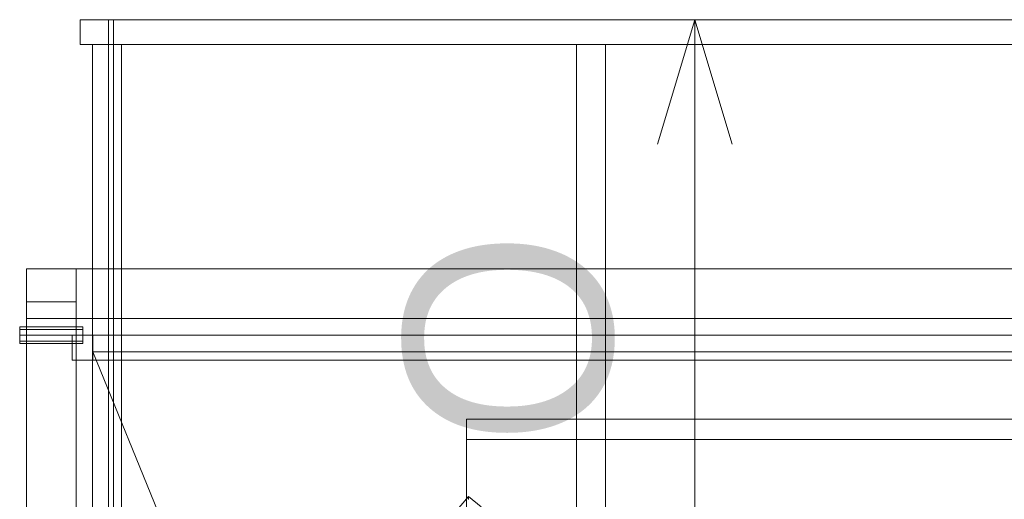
# Model space of a CAD drawing. Header units: millimetres. Extents: x -2233 to 61924, y -68080 to 6847.
# Tile 260 of 656: x -1838 to -652, y -32278 to -31700. Entities that reach past the tile are written whole.
import ezdxf

# ---------------------------------------------------------------- set-up
doc = ezdxf.new("R2010")
doc.units = ezdxf.units.MM
for name, color, linetype, lineweight in [('COTAS_O', 1, 'Continuous', 0), ('frontal_C03', 7, 'Continuous', 0), ('frontal_dosificador', 7, 'Continuous', 0), ('frontal_tolva', 7, 'Continuous', 0)]:
    doc.layers.add(name, color=color, linetype=linetype, lineweight=lineweight)
doc.dimstyles.new('R19_100', dxfattribs={"dimtxt": 250, "dimasz": 150, "dimexe": 150, "dimexo": 80, "dimgap": 100, "dimtad": 1, "dimtih": 1, "dimtoh": 1, "dimdsep": 46, "dimcen": 0.09, "dimadec": 0, "dimazin": 0, "dimtfac": 1, "dimtdec": 4, "dimtofl": 0, "dimtmove": 0, "dimatfit": 3, "dimfxl": 1, "dimtolj": 1, "dimtzin": 0, "dimarcsym": 0})

# ---------------------------------------------------------------- blocks, each defined once
blk = doc.blocks.new('DIM_R27_51')
at = {"layer": 'COTAS_O'}
for p, q in [((-1725, -31700), (-1025, -31700)), ((-1025, -31700), (-1070, -31850)), ((-1025, -34400), (-1025, -31700)), ((-1025, -31700), (-980, -31850)), ((-1025, -34400), (-1070, -34250)), ((-1025, -34400), (-980, -34250)), ((-1725, -34400), (-1025, -34400))]:
    blk.add_line(p, q, dxfattribs=at)
blk.add_text('2700 O', height=250, rotation=90, dxfattribs=at).set_placement((-1125, -33050))

msp = doc.modelspace()

# ---------------------------------------------------------------- linework, layer by layer
at = {"layer": 'frontal_C03'}
for p, q in [((-1300, -32306.935), (-1300, -32181.172)), ((-1300, -32181.172), (1300, -32181.172)), ((-1300, -32205.534), (-1300, -32181.172)), ((1300, -32205.534), (-1300, -32205.534)), ((-1300, -32205.534), (-1300, -32331.296)), ((-1487.71, -32498.309), (-1297.71, -32274.184)), ((-1297.71, -32277.777), (-1297.71, -32274.184)), ((-1297.71, -32274.184), (-1282.29, -32286.596))]:
    msp.add_line(p, q, dxfattribs=at)
at = {"layer": 'frontal_dosificador'}
for p, q in [((-1770, -32000), (-1830, -32000)), ((-1830, -32060), (-1830, -32000)), ((-1770, -32060), (-1770, -32000)), ((-230, -32000), (-1770, -32000)), ((-1770, -32040), (-1830, -32040)), ((-1830, -34580), (-1830, -32040)), ((-1770, -34580), (-1770, -32040)), ((-1770, -32060), (-1830, -32060)), ((-230, -32060), (-1770, -32060)), ((-1838, -32072.929), (-1838, -32070)), ((-1762, -32070), (-1838, -32070)), ((-1838, -32080), (-1838, -32072.929)), ((-1762, -32072.929), (-1838, -32072.929)), ((-1762, -32072.929), (-1762, -32070)), ((-1762, -32080), (-1762, -32072.929)), ((-1838, -32080), (-1838, -32087.071)), ((-1838, -32080), (-1762, -32080)), ((-1838, -32087.071), (-1838, -32090)), ((-1762, -32087.071), (-1838, -32087.071)), ((-1762, -32090), (-1838, -32090)), ((-1750, -32080), (-1775, -32080)), ((-1775, -32110), (-1775, -32080)), ((-1762, -32087.071), (-1762, -32080)), ((-1762, -32087.071), (-1762, -32090)), ((-1750, -32110), (-1750, -32080)), ((-250, -32080), (-1750, -32080)), ((-1180, -33500), (-1750, -32100)), ((-1750, -32100), (-250, -32100)), ((-1750, -32110), (-1775, -32110)), ((-250, -32110), (-1750, -32110))]:
    msp.add_line(p, q, dxfattribs=at)
at = {"layer": 'frontal_tolva'}
for p, q in [((-1765, -31700), (-1725, -31700)), ((-1765, -31730), (-1765, -31700)), ((-1731, -32700), (-1731, -31700)), ((-1725, -31700), (-1731, -31700)), ((-1725, -31700), (1725, -31700)), ((-1725, -32700), (-1725, -31700)), ((-1725, -31730), (-1725, -31700)), ((-1765, -31730), (-1725, -31730)), ((-1750.5, -32700), (-1750.5, -31730)), ((-1750.5, -31730), (-1715.5, -31730)), ((-1725, -31730), (1725, -31730)), ((-1715.5, -32700), (-1715.5, -31730)), ((-1167.5, -32700), (-1167.5, -31730)), ((-1167.5, -31730), (-1132.5, -31730)), ((-1132.5, -32700), (-1132.5, -31730))]:
    msp.add_line(p, q, dxfattribs=at)

# ---------------------------------------------------------------- dimensions: what is measured, and where the dimension line sits
at = {"layer": 'COTAS_O'}
dim = msp.add_aligned_dim(p1=(-1725, -34400), p2=(-1725, -31700), distance=-700, text='<> O', dimstyle='R19_100', dxfattribs=at)
dim.commit()
dim.dimension.update_dxf_attribs({"geometry": 'DIM_R27_51', "text_midpoint": (-1025, -33050)})

doc.saveas('drawing.dxf')
